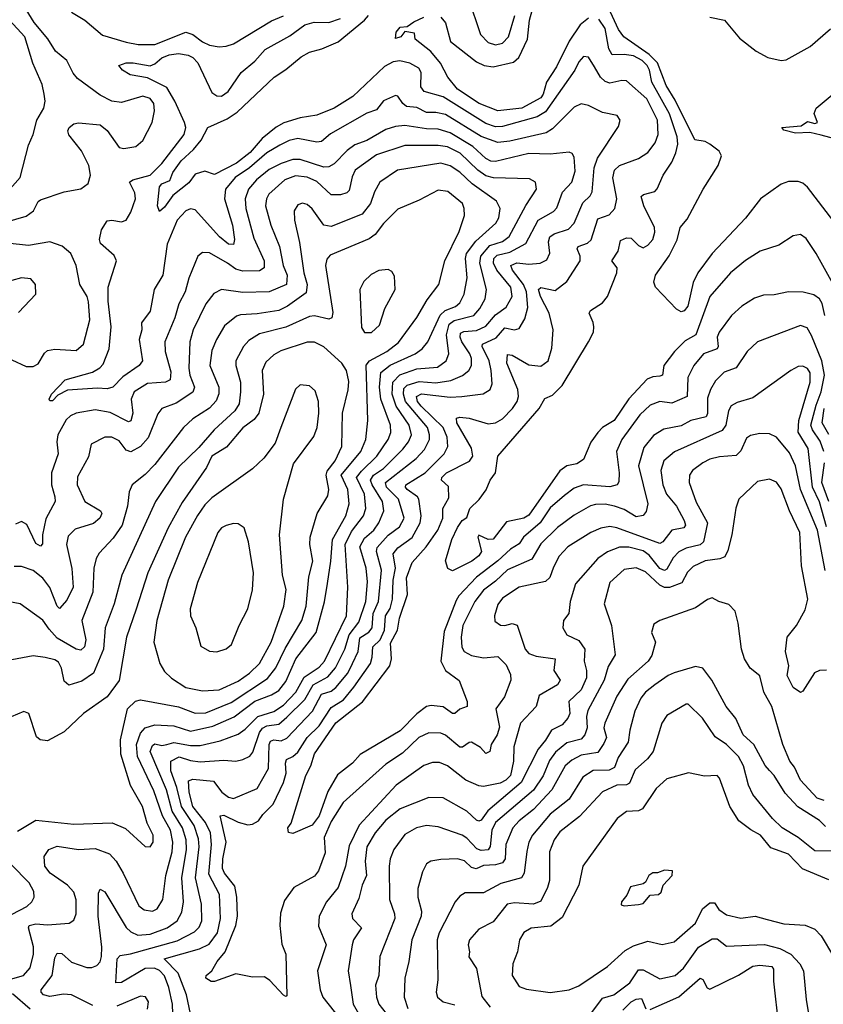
# Model space of a CAD drawing. Extents: x 1550320 to 1685906, y 509093 to 640511.
# Tile 421 of 532: x 1667228 to 1670601, y 574535 to 578667. Entities that reach past the tile are written whole.
import ezdxf

# ---------------------------------------------------------------- set-up
doc = ezdxf.new("R2010")
doc.units = 0

msp = doc.modelspace()

# ---------------------------------------------------------------- linework, layer by layer
at = {"layer": '0CON20XD'}
for points in [[(1669110.4, 578760.4), (1669161.8, 578605), (1669195, 578571.2), (1669225, 578561.8), (1669255, 578568.8), (1669279.6, 578595), (1669305.7, 578685)], [(1667132.9, 577807.1), (1667255, 577841.9), (1667285.4, 577864.6), (1667305, 577903.8), (1667315, 577911.4), (1667415, 577944.6), (1667485, 577957.3), (1667515, 577980), (1667525.3, 578014.7), (1667517.8, 578055), (1667486.8, 578116.8), (1667434.1, 578184.1), (1667430.2, 578199.8), (1667435.6, 578215), (1667455, 578229.6), (1667475, 578234.6), (1667565, 578225.7), (1667595, 578202.5), (1667645, 578130.6), (1667665, 578125.7), (1667715, 578134.3), (1667745, 578159.2), (1667784.3, 578235), (1667793.1, 578285), (1667790.5, 578315), (1667775, 578336.2), (1667745, 578345.3), (1667655, 578320), (1667615, 578324.3), (1667565, 578350), (1667470.4, 578420.4), (1667452.3, 578442.3), (1667425.3, 578495), (1667378, 578535), (1667346.6, 578586.6), (1667289.2, 578655), (1667240, 578735)], [(1668995, 578677.8), (1669015, 578654.2), (1669035.8, 578575.8), (1669145, 578489.8), (1669177.1, 578475), (1669215, 578469.1), (1669301.1, 578488.9), (1669322.5, 578507.5), (1669359.5, 578585), (1669368.4, 578665), (1669379.5, 578705)], [(1667155, 577920.4), (1667230.5, 578005), (1667265, 578140.8), (1667284.6, 578185), (1667300.4, 578245), (1667328.7, 578295), (1667334.1, 578325), (1667331.2, 578355), (1667321.8, 578395), (1667283.3, 578485), (1667249.3, 578595), (1667185, 578664.6)], [(1670603, 576855), (1670588, 576898), (1670555.7, 576945.7), (1670549.5, 576965), (1670571, 577049), (1670592.6, 577105), (1670606.7, 577175), (1670595.4, 577235), (1670551, 577341), (1670533.6, 577373.6), (1670505, 577383.1), (1670325, 577314.4), (1670281.9, 577275), (1670235, 577206.4), (1670185, 577188.2), (1670148.3, 577151.7), (1670127.1, 577115), (1670115, 577078), (1670115.6, 577014.4), (1670110, 577000), (1670045.6, 576984.4), (1670005, 576962.5), (1669932.1, 576947.9), (1669887.8, 576922.2), (1669848, 576872), (1669825.7, 576795), (1669864.7, 576635.3), (1669857.2, 576602.8), (1669845, 576586.7), (1669815, 576580.3), (1669765, 576611.1), (1669725, 576625.7), (1669685, 576633.5), (1669645, 576632.7), (1669623.3, 576626.7), (1669555, 576587.9), (1669484.8, 576535.2), (1669415, 576467.2), (1669377.6, 576402.4), (1669275, 576358.6), (1669225, 576310.4), (1669175, 576273.2), (1669138.8, 576225), (1669088.3, 576125), (1669081.3, 576075), (1669083.8, 576033.8), (1669093.8, 576015), (1669125, 575999.2), (1669175, 575989), (1669235, 575993.8), (1669269.8, 575959.8), (1669288.7, 575918.7), (1669289.4, 575895), (1669262.9, 575825), (1669225.9, 575775), (1669242.2, 575697.7), (1669231.5, 575665), (1669207.3, 575625), (1669201.1, 575595), (1669185, 575587.8), (1669162, 575612), (1669125, 575634.4), (1669115, 575633.5), (1669086.7, 575613.3), (1669075, 575613.3), (1669015, 575664.7), (1668995, 575672.6), (1668945, 575674.1), (1668903.9, 575653.9), (1668835, 575588.6), (1668765, 575542.4), (1668585, 575381.5), (1668535, 575302), (1668505.8, 575235), (1668510, 575170), (1668482.7, 575095), (1668465, 575072.1), (1668378.9, 575025), (1668339, 574971), (1668322.8, 574917.2), (1668320, 574865), (1668327.6, 574787.6), (1668344.6, 574745), (1668349.2, 574570.8), (1668345, 574567.1), (1668335, 574573.1), (1668277.3, 574635), (1668255, 574649.7), (1668205, 574648.9), (1668135, 574662.9), (1668045, 574631.1), (1668031.1, 574631.1), (1668008.8, 574645), (1668011.2, 574655), (1668035, 574675.6), (1668057.1, 574715), (1668089.8, 574755), (1668135.8, 574865), (1668142.1, 574905), (1668139.2, 574985), (1668131.1, 575031.1), (1668087.1, 575085), (1668079.6, 575105), (1668081.2, 575145), (1668095.2, 575215), (1668068.9, 575325), (1668085, 575328.1), (1668145, 575298.6), (1668185, 575288.2), (1668205, 575290.3), (1668230.4, 575305), (1668248.1, 575331.9), (1668291.6, 575375), (1668334.8, 575465), (1668346.7, 575505), (1668343.1, 575546.9), (1668347.3, 575562.7), (1668375, 575575.2), (1668395, 575592.6), (1668435.1, 575654.9), (1668485, 575703), (1668535, 575780.8), (1668587.2, 575812.8), (1668631, 575865), (1668700, 575965), (1668708, 575992), (1668709.6, 576035), (1668741.2, 576065), (1668759.6, 576105), (1668763.9, 576165), (1668783.6, 576196.4), (1668792.8, 576235), (1668795.1, 576315), (1668804.8, 576365), (1668796.1, 576425), (1668815, 576450.3), (1668875, 576494.1), (1668909.5, 576555), (1668912.8, 576585), (1668903.7, 576655), (1668897.8, 576665), (1668854.8, 576695), (1668847, 576705), (1668849.2, 576715), (1668929.3, 576765), (1669009.2, 576845), (1669024.4, 576875.6), (1669022.7, 576915), (1669004.9, 576954.9), (1668912.8, 577045), (1668898.2, 577065), (1668893.5, 577085), (1668915, 577096.1), (1669035, 577082.2), (1669083.8, 577086.2), (1669172.9, 577097.1), (1669202.2, 577115), (1669210.9, 577139.1), (1669206.3, 577195), (1669197.9, 577235), (1669168.8, 577295), (1669170.5, 577305), (1669228, 577332), (1669265, 577374.2), (1669305, 577364.8), (1669325, 577370.4), (1669347.9, 577412.1), (1669361.3, 577458.7), (1669354.9, 577525), (1669342.7, 577555), (1669296.3, 577615), (1669289.7, 577635), (1669315, 577646.1), (1669365, 577640.5), (1669413.3, 577645), (1669440.6, 577659.4), (1669453.2, 577686.8), (1669448, 577735), (1669453.3, 577755), (1669472, 577768), (1669531.6, 577788.4), (1669555, 577812.3), (1669591.7, 577898.3), (1669622.1, 577927.9), (1669631.1, 577945), (1669639.8, 578045), (1669653.7, 578086.3), (1669741.9, 578218.1), (1669748.5, 578245), (1669735.3, 578265.3), (1669675, 578277.2), (1669615, 578307.2), (1669585, 578313.2), (1669555, 578299.3), (1669465, 578209.4), (1669437.8, 578192.2), (1669285, 578156.9), (1669235, 578151), (1669165, 578177.3), (1669015, 578269.3), (1668975, 578278), (1668935, 578276.7), (1668895, 578298.3), (1668852, 578302), (1668835.5, 578315), (1668815, 578345.7), (1668805, 578349.4), (1668755, 578326.5), (1668725, 578288.4), (1668685, 578274.7), (1668532.5, 578187.5), (1668495, 578155.4), (1668475, 578152.5), (1668395, 578168.9), (1668359.5, 578160.5), (1668319.2, 578140.8), (1668265, 578108), (1668192.3, 578045), (1668132, 578005), (1668091.9, 577955), (1668088.1, 577915), (1668120.9, 577805), (1668129.7, 577745), (1668125, 577722.9), (1668105, 577724.7), (1668067.2, 577755), (1667965, 577869.5), (1667945, 577872.9), (1667925.2, 577864.8), (1667888.8, 577825), (1667846.9, 577725), (1667828.1, 577595), (1667792.3, 577535), (1667776.1, 577443.9), (1667739.3, 577395), (1667740.2, 577365), (1667729.2, 577325), (1667742.9, 577235), (1667728.8, 577215), (1667661.3, 577168.7), (1667618.9, 577125), (1667595, 577117.1), (1667555, 577120), (1667428.1, 577111.9), (1667388.3, 577091.7), (1667365, 577068), (1667355, 577067.5), (1667352, 577075), (1667361.9, 577095), (1667418.5, 577155), (1667532.9, 577187.1), (1667564.8, 577205.2), (1667578.9, 577221.1), (1667603, 577285), (1667612, 577378), (1667599.5, 577485), (1667599.8, 577545), (1667633.7, 577655), (1667625, 577676.9), (1667567.5, 577727.5), (1667563.5, 577745), (1667570.6, 577785), (1667595, 577822.3), (1667615, 577825.4), (1667655, 577818.2), (1667675, 577825.7), (1667695, 577858.6), (1667714.6, 577915), (1667710.5, 577940.5), (1667688.8, 577985), (1667703.3, 577995), (1667775, 578014.3), (1667823.9, 578063.9), (1667918.3, 578185), (1667925.2, 578215), (1667920, 578235), (1667879.1, 578325), (1667845, 578381.8), (1667765, 578422.3), (1667692, 578435), (1667658.8, 578455), (1667643.3, 578475), (1667674.6, 578485.4), (1667703.8, 578486.2), (1667775, 578473.2), (1667795, 578481.6), (1667825, 578507.4), (1667855, 578519.8), (1667894.8, 578524.8), (1667935, 578518.2), (1667955, 578508.1), (1667975.7, 578485.7), (1668035, 578361.8), (1668055, 578347.6), (1668075, 578345.3), (1668102.3, 578365), (1668158, 578445), (1668215, 578493.3), (1668258.3, 578541.7), (1668361.5, 578598.5), (1668425, 578644.7), (1668463.4, 578656.6), (1668525, 578654.7), (1668575, 578671.6)], [(1667445, 578699), (1667501.2, 578665), (1667575, 578601.5), (1667675, 578572), (1667725, 578562.9), (1667795, 578563.2), (1667925, 578614.8), (1667954.3, 578604.3), (1667995, 578573.3), (1668025, 578559.4), (1668065, 578552.8), (1668095, 578555.3), (1668125, 578566), (1668285, 578661.8), (1668335, 578682.5)], [(1668855.2, 576255), (1668851, 576325), (1668875, 576389.4), (1668933.8, 576455), (1668983.4, 576525), (1669004.2, 576575), (1669003.9, 576615), (1669029.5, 576660.5), (1669027.9, 576707.9), (1668998.1, 576735), (1668999.2, 576745), (1669020, 576765), (1669115.9, 576814.1), (1669130.7, 576835), (1669125, 576868.6), (1669062.2, 576975), (1669060.8, 576995), (1669075, 576999.2), (1669115, 576994.7), (1669195, 576970.3), (1669225, 576974.7), (1669255, 576991.2), (1669296.7, 577035), (1669316.7, 577065), (1669322.2, 577085), (1669318.4, 577115), (1669273.1, 577225), (1669275, 577261.4), (1669295, 577258.7), (1669365, 577218), (1669415, 577213.2), (1669446.7, 577235), (1669461.1, 577288.9), (1669466.7, 577365), (1669449.8, 577435), (1669413.6, 577505), (1669406.2, 577535), (1669415, 577542.7), (1669475, 577530.6), (1669525, 577567.5), (1669580, 577655), (1669580.2, 577675), (1669568.4, 577705), (1669572.7, 577715), (1669610.9, 577729.1), (1669626.6, 577743.4), (1669655, 577830.5), (1669702.6, 577847.4), (1669725.9, 577875), (1669734.2, 577915), (1669717.3, 578002.7), (1669724.8, 578035.2), (1669745, 578054.6), (1669825, 578084.1), (1669865, 578110), (1669895, 578149.5), (1669908.5, 578185), (1669904.8, 578245), (1669860, 578335), (1669775, 578410.5), (1669755, 578412.1), (1669705, 578400.3), (1669685, 578406.8), (1669666, 578426), (1669641.2, 578468.8), (1669615, 578509.4), (1669595, 578511.9), (1669575, 578490), (1669557.9, 578455), (1669435, 578279.5), (1669400.5, 578259.5), (1669255, 578218), (1669225, 578217.7), (1669185, 578231), (1669005, 578342.5), (1668925.5, 578365), (1668912.1, 578385), (1668912.5, 578445), (1668904, 578464), (1668865, 578484.8), (1668823.5, 578493.5), (1668795, 578490.2), (1668759.5, 578470.5), (1668626.3, 578345), (1668547.7, 578295), (1668475, 578265.8), (1668405, 578255.2), (1668336.4, 578233.6), (1668305, 578216.5), (1668245, 578168.6), (1668195, 578110), (1668137.9, 578065), (1668045, 578017.8), (1668005, 578031.4), (1667965, 578019.2), (1667938, 577982), (1667870.6, 577929.4), (1667835, 577880), (1667815, 577862.5), (1667805.6, 577885), (1667815.3, 577965), (1667825, 577978.1), (1667858, 577992), (1667870.2, 578025), (1667905, 578075.2), (1667957.4, 578122.6), (1667989.3, 578160.7), (1668017.8, 578215), (1668098.9, 578251.1), (1668140.9, 578279.1), (1668295.5, 578425), (1668345, 578457.3), (1668408.7, 578511.3), (1668445, 578531.1), (1668495.9, 578544.1), (1668565, 578573.9), (1668675.5, 578664.5), (1668692, 578685)], [(1669615, 578673.3), (1669580, 578645), (1669533.8, 578576.2), (1669481.3, 578468.7), (1669439.7, 578405), (1669425.6, 578355), (1669415, 578339.5), (1669335, 578296.2), (1669235, 578283.9), (1669156.7, 578315), (1669065.8, 578375), (1669025.4, 578425), (1668994.8, 578485), (1668954, 578534), (1668887.5, 578585), (1668885, 578610), (1668845, 578617.5), (1668827.5, 578595), (1668805, 578587.5), (1668807.5, 578615), (1668825, 578635.6), (1668855, 578638.8), (1668881.7, 578658.3), (1668925, 578677.9)], [(1670655, 577534.2), (1670571.5, 577685), (1670528.6, 577748.6), (1670505, 577765.7), (1670475, 577759.4), (1670415, 577720.5), (1670335.8, 577695), (1670274.3, 577655.7), (1670212.1, 577605), (1670124.2, 577505), (1670066.6, 577345), (1670020.7, 577319.3), (1669976.7, 577275), (1669932.2, 577215), (1669926.2, 577175), (1669915, 577170.8), (1669885, 577167.8), (1669862.3, 577157.7), (1669785, 577075.2), (1669722.6, 576985), (1669675, 576955.2), (1669655.2, 576935), (1669625, 576893.6), (1669595, 576821.1), (1669567, 576803), (1669525, 576795.2), (1669495, 576773.5), (1669365, 576587.5), (1669344.6, 576574.6), (1669271, 576559), (1669215, 576486.2), (1669194.7, 576484.7), (1669155, 576503.3), (1669150.8, 576495), (1669166.2, 576435), (1669155, 576417.5), (1669125.6, 576395), (1669045, 576354.4), (1669025, 576364.2), (1669015.5, 576395.5), (1669042.2, 576485), (1669065, 576536.2), (1669085, 576565.5), (1669105, 576577.5), (1669117.8, 576615), (1669156.2, 576653.8), (1669186.2, 576693.8), (1669202.2, 576735), (1669225.5, 576765), (1669235.5, 576835), (1669408.8, 577035), (1669432.3, 577077.7), (1669465, 577091.8), (1669505, 577131.3), (1669616.2, 577315), (1669636, 577355), (1669637.7, 577377.7), (1669635.8, 577395.8), (1669617.8, 577435), (1669623.4, 577446.6), (1669675, 577478.8), (1669694.7, 577505), (1669734.1, 577605), (1669735.2, 577625.2), (1669713.6, 577655), (1669739.7, 577695), (1669749.2, 577740.8), (1669775, 577751.6), (1669795, 577750.4), (1669825, 577718.9), (1669845, 577709.5), (1669865, 577720), (1669885, 577744.4), (1669894.6, 577775), (1669893.1, 577795), (1669848, 577885), (1669837.1, 577925), (1669846.3, 577933.7), (1669893.5, 577946.5), (1669903.6, 577956.4), (1669929.2, 578015), (1669965, 578068.5), (1669982.2, 578107.8), (1669990.2, 578145), (1669988.3, 578175), (1669955, 578271.9), (1669881.9, 578405), (1669872.3, 578455), (1669862.5, 578475), (1669841, 578495), (1669805, 578514.6), (1669765, 578521.4), (1669715, 578520), (1669701.4, 578545), (1669685, 578629.6), (1669658.7, 578668.7)], [(1670645, 577820.6), (1670535, 577963.5), (1670515, 577980.5), (1670495, 577987.3), (1670455, 577988.2), (1670425, 577977.1), (1670337.1, 577915), (1670274, 577834), (1670134.7, 577685), (1670075, 577604.5), (1670055.6, 577564.4), (1670032.1, 577465), (1670016.7, 577445), (1670005, 577441.3), (1669985, 577451.4), (1669897.1, 577545), (1669890.4, 577565), (1669896.4, 577595), (1669954.5, 577675.5), (1669987.2, 577742.8), (1670000.8, 577795), (1670030, 577830), (1670096.6, 577955), (1670160, 578055), (1670173.3, 578095), (1670163.9, 578115), (1670125, 578144.8), (1670105, 578155.5), (1670062.6, 578162.6), (1669979.1, 578329.1), (1669941.3, 578391.3), (1669905.5, 578485.5), (1669870.5, 578520.5), (1669763.3, 578595), (1669741.3, 578625), (1669708.3, 578698.3)], [(1670125, 578677.1), (1670186, 578665), (1670249.4, 578589.4), (1670320, 578535), (1670368.8, 578508.8), (1670425, 578495.4), (1670445, 578498.9), (1670546.1, 578553.9), (1670631.7, 578628.3)], [(1670665, 578162.5), (1670592.3, 578182.3), (1670545, 578194), (1670485, 578190.8), (1670435, 578203.1), (1670426.7, 578215), (1670508.1, 578221.9), (1670535, 578240), (1670565, 578231.2), (1670577.5, 578235), (1670563.3, 578273.3), (1670571.2, 578295), (1670638.7, 578351.3)], [(1667944.8, 574495.2), (1667927.4, 574575), (1667892.4, 574665), (1667834.2, 574725), (1667983, 574767), (1668022.6, 574787.4), (1668058.5, 574835), (1668070.2, 574895), (1668066.5, 574995), (1668021.1, 575081.1), (1668032.5, 575205), (1668028.7, 575255), (1668008.4, 575298.4), (1667954.9, 575365), (1667938.6, 575425), (1667937.1, 575472.9), (1667955, 575480), (1668041.6, 575471.6), (1668076.2, 575425), (1668105, 575404.2), (1668125, 575399.1), (1668225, 575440.4), (1668272.5, 575525), (1668275.1, 575624.9), (1668280.8, 575639.2), (1668295, 575644.1), (1668325, 575640.2), (1668348.6, 575651.4), (1668457.1, 575765), (1668494.3, 575835.7), (1668535, 575849.5), (1668555.5, 575864.5), (1668605.1, 575924.9), (1668624.9, 575965.1), (1668648.9, 576015), (1668655, 576072.1), (1668694, 576096), (1668707.7, 576115), (1668711.7, 576175), (1668733.8, 576225), (1668746.7, 576356.7), (1668725.8, 576435), (1668728, 576452), (1668775, 576504.1), (1668821.9, 576538.1), (1668841.5, 576575), (1668817.4, 576655), (1668768, 576705), (1668763.3, 576725), (1668892.8, 576825), (1668927.2, 576862.8), (1668947.7, 576905), (1668948.7, 576925), (1668939.5, 576955), (1668847, 577065), (1668838.6, 577095), (1668840.7, 577119.3), (1668855, 577132.6), (1668905, 577149.1), (1668975, 577142.4), (1669037.1, 577152.9), (1669086.5, 577173.5), (1669113.8, 577195), (1669124.1, 577215), (1669124.8, 577245), (1669117.6, 577265), (1669083.4, 577315), (1669076.2, 577335), (1669078.8, 577351.2), (1669091.6, 577358.4), (1669145, 577362.7), (1669185, 577381.2), (1669225, 577428), (1669269.9, 577460.1), (1669295.2, 577505), (1669289.1, 577545), (1669231.4, 577615), (1669216.5, 577645), (1669217.9, 577665), (1669231.5, 577678.5), (1669285, 577691.5), (1669352.8, 577727.2), (1669404.2, 577825), (1669468.7, 577861.3), (1669483.3, 577876.7), (1669506.4, 577943.6), (1669545.3, 577985), (1669559, 578031), (1669555, 578090), (1669547.5, 578105), (1669535, 578110.6), (1669455, 578102.7), (1669365.2, 578105.2), (1669225, 578071.3), (1669205, 578073.2), (1669184.2, 578084.2), (1669129.5, 578135), (1669035, 578192.6), (1668985, 578208), (1668935, 578208.7), (1668845, 578222.8), (1668805, 578218.5), (1668765, 578205.6), (1668685, 578160.2), (1668635, 578141), (1668602.2, 578117.8), (1668548.1, 578061.9), (1668525, 578048.8), (1668505, 578048.5), (1668405, 578080.5), (1668375, 578079.6), (1668325, 578063.8), (1668275, 578038.5), (1668221.7, 577995), (1668188, 577955), (1668174.8, 577915.2), (1668177.2, 577875), (1668210.6, 577750.6), (1668254.2, 577655), (1668253.8, 577625), (1668235, 577613.5), (1668165, 577610.8), (1668135, 577620), (1668099.7, 577645), (1668025, 577688), (1667995, 577690), (1667975.7, 577675), (1667938.1, 577581.9), (1667922.8, 577525), (1667895.8, 577474.2), (1667879.2, 577415), (1667837.6, 577315), (1667838.1, 577275), (1667861.6, 577188.4), (1667860, 577155), (1667840, 577145), (1667765, 577140.5), (1667708.7, 577105), (1667695.6, 577074.4), (1667702.5, 577015), (1667695, 576983.3), (1667685, 576978.8), (1667607.9, 577017.9), (1667545, 577029.2), (1667465, 577015.3), (1667441.1, 577005), (1667422.5, 576987.5), (1667387.8, 576925), (1667383.3, 576895), (1667388.9, 576845), (1667361.5, 576765), (1667361.7, 576715), (1667375.5, 576664.5), (1667376.5, 576645), (1667338, 576572), (1667324, 576505), (1667323.2, 576466.8), (1667315, 576457.5), (1667295, 576468.6), (1667257.8, 576547.8), (1667235, 576560.8), (1667209.9, 576550.1)], [(1667872.2, 574455), (1667869.3, 574535), (1667853.8, 574605), (1667835, 574654), (1667815, 574676.6), (1667794.1, 574685.9), (1667755, 574684.8), (1667655, 574626.2), (1667630.8, 574625), (1667636.9, 574725), (1667650, 574740), (1667693, 574747), (1667889.5, 574800.5), (1667961.8, 574838.2), (1667981.3, 574858.7), (1667992.4, 574885), (1667990.6, 574955), (1667965.4, 575065), (1667981.7, 575195), (1667979.1, 575229.1), (1667959.6, 575285), (1667906.5, 575365), (1667887.8, 575445), (1667861.6, 575515), (1667862.5, 575555), (1667897.3, 575572.7), (1667945, 575557.7), (1667985, 575552.9), (1668085, 575559.8), (1668135, 575555.3), (1668165, 575561.8), (1668193.5, 575576.5), (1668207.1, 575592.9), (1668234.3, 575675), (1668246.8, 575693.2), (1668265, 575704), (1668315, 575710.3), (1668349.6, 575740.4), (1668425, 575814.4), (1668459.8, 575875), (1668521.1, 575908.9), (1668553.2, 575946.8), (1668592.2, 576025), (1668610.6, 576085), (1668652.1, 576137.9), (1668681.3, 576225), (1668687.9, 576307.9), (1668682.6, 576365), (1668655.2, 576455), (1668675, 576490.8), (1668714.7, 576525), (1668735.8, 576555), (1668756.3, 576605), (1668751.1, 576645), (1668707.1, 576715), (1668700.7, 576735), (1668712.6, 576755), (1668755, 576782.8), (1668836.6, 576865), (1668859.3, 576895), (1668871.9, 576925), (1668863, 576965), (1668807.9, 577045), (1668791.2, 577095), (1668794.7, 577145.3), (1668822.9, 577177.1), (1668895, 577202.3), (1668981.2, 577208.8), (1669017.5, 577235), (1669029.3, 577265), (1669019.9, 577345), (1669031.3, 577388.7), (1669051.8, 577405), (1669134.1, 577425.9), (1669159.8, 577455), (1669181.7, 577495), (1669187.4, 577535), (1669159, 577645), (1669163.3, 577675), (1669201.4, 577718.6), (1669255, 577735.9), (1669283.1, 577756.9), (1669353.1, 577886.9), (1669397.5, 577955), (1669392.9, 577985), (1669368.4, 577998.4), (1669217.4, 578002.6), (1669185, 578011.9), (1669151.3, 578035), (1669076.4, 578106.4), (1669023.2, 578133.2), (1668985, 578139.2), (1668845, 578138.3), (1668725, 578099.5), (1668635.8, 578035), (1668623, 578007), (1668610.3, 577949.7), (1668600.4, 577939.6), (1668575, 577931.8), (1668535, 577932.4), (1668475, 577988.4), (1668435, 578005.5), (1668385, 578011.2), (1668341.5, 577995), (1668274.1, 577935), (1668263.7, 577915), (1668260, 577885), (1668281.9, 577805), (1668318.7, 577715), (1668333.7, 577635), (1668350.6, 577595), (1668347.5, 577555), (1668275, 577524.8), (1668165, 577521.9), (1668075, 577534.6), (1668042.3, 577517.7), (1668009.6, 577475), (1667956.5, 577365), (1667941.4, 577315), (1667937.9, 577205), (1667942.4, 577175), (1667961.3, 577125), (1667955, 577103.2), (1667885, 577057.7), (1667824.4, 577035), (1667807.8, 577012.2), (1667767.8, 576912.2), (1667735, 576875.3), (1667695, 576852.9), (1667675, 576859.7), (1667645, 576898.9), (1667615, 576915.3), (1667585, 576914.6), (1667528.5, 576885), (1667517, 576833), (1667471, 576749), (1667468.4, 576715), (1667500.8, 576645), (1667567.5, 576605), (1667573.1, 576595), (1667564, 576575), (1667537.9, 576552.1), (1667460.9, 576529.1), (1667431, 576499), (1667424.7, 576465), (1667446.6, 576363.4), (1667452.4, 576285), (1667425, 576230.8), (1667395, 576195.6), (1667385, 576205.6), (1667353.8, 576283.8), (1667325, 576322.5), (1667285, 576355.9), (1667235, 576371.8), (1667205, 576372.5)], [(1667535, 574529.1), (1667445, 574574.8), (1667412.4, 574577.6), (1667355, 574568.1), (1667327.8, 574575), (1667317.7, 574585), (1667318.5, 574595), (1667364.3, 574655.7), (1667375, 574730), (1667385, 574749.4), (1667405, 574747.7), (1667445, 574711.6), (1667509.2, 574689.1), (1667531.3, 574688.7), (1667552.2, 574697.8), (1667565, 574713.3), (1667570.9, 574735), (1667572.4, 574775), (1667557.8, 574905), (1667559.1, 575000.9), (1667565, 575017.5), (1667585, 575006.9), (1667675, 574857.5), (1667695, 574838.2), (1667724.2, 574825), (1667775, 574829.2), (1667847.1, 574855), (1667888.2, 574885), (1667908.7, 574921.3), (1667915.2, 574965), (1667907.8, 575065), (1667927.8, 575185), (1667926, 575225), (1667910.8, 575275), (1667867.8, 575345), (1667843.8, 575435), (1667775.9, 575595), (1667785, 575621.1), (1667795, 575627.5), (1667825, 575620.6), (1667845, 575624.8), (1667875, 575633.7), (1667945, 575620.3), (1667985, 575620.8), (1668069.3, 575640.7), (1668145, 575668), (1668175, 575689.3), (1668227.7, 575742.3), (1668295, 575763.8), (1668335, 575790.3), (1668387.6, 575845), (1668422, 575908), (1668485, 575950.2), (1668508, 575975), (1668599.4, 576165), (1668604.7, 576285), (1668593.7, 576465), (1668620.7, 576519.3), (1668670.7, 576585), (1668681.5, 576615), (1668675.7, 576675), (1668641.4, 576745), (1668662, 576772), (1668726.6, 576835), (1668774.8, 576905), (1668785.7, 576935), (1668784, 576965), (1668743.6, 577075), (1668738.8, 577125), (1668744, 577186), (1668783.6, 577216.4), (1668888.5, 577265), (1668916.8, 577285), (1668941.4, 577315), (1668992.5, 577427.5), (1669013.2, 577446.8), (1669057.1, 577462.9), (1669075, 577478), (1669093, 577515), (1669106.1, 577583.9), (1669099.4, 577665), (1669103.2, 577685), (1669142.2, 577737.8), (1669227.2, 577812.8), (1669239.7, 577835), (1669245.3, 577875), (1669230, 577905), (1669127.8, 577977.8), (1669075, 578026.5), (1669035, 578053.9), (1668995, 578064.8), (1668814.3, 578035), (1668739.2, 577985), (1668716.9, 577945), (1668700.2, 577895), (1668665, 577850.3), (1668535, 577799.3), (1668504.3, 577804.3), (1668455, 577872.5), (1668435, 577890.9), (1668415, 577896.2), (1668395, 577889.5), (1668380, 577865), (1668381.1, 577825), (1668402, 577732), (1668420.8, 577605), (1668435.2, 577555), (1668429.9, 577520.1), (1668351.8, 577465), (1668315, 577446.5), (1668225, 577432.4), (1668155, 577428.8), (1668137.7, 577422.3), (1668087.5, 577382.5), (1668054.1, 577325), (1668035, 577278), (1668025.3, 577215.3), (1668064.1, 577125), (1668063.2, 577096.8), (1668052.4, 577067.6), (1668025, 577036.4), (1667955, 576992.4), (1667914.8, 576955.2), (1667795, 576800), (1667755, 576758.5), (1667700, 576715), (1667687.1, 576685), (1667680.5, 576625), (1667657.6, 576545), (1667619.7, 576490.3), (1667561.5, 576428.5), (1667548.4, 576405), (1667539.2, 576365), (1667535.2, 576264.8), (1667489.3, 576145), (1667505.2, 576065), (1667500.3, 576035), (1667485, 576020.8), (1667465, 576025.3), (1667385, 576071.3), (1667351.4, 576108.6), (1667325, 576147.3), (1667229.2, 576215), (1667185, 576223.5)], [(1667189.9, 574640.1), (1667243.5, 574655), (1667272.1, 574687.9), (1667286, 574745), (1667285.8, 574775.8), (1667264.6, 574855), (1667268.1, 574865), (1667295, 574872), (1667345, 574868.6), (1667435, 574875.5), (1667455, 574887.5), (1667464.6, 574915), (1667465, 574972.5), (1667455, 575005.5), (1667428.7, 575035), (1667355.3, 575085), (1667333.4, 575115), (1667330, 575155), (1667350, 575185), (1667385, 575197.9), (1667475, 575184.8), (1667545, 575188.4), (1667605, 575166.1), (1667633.2, 575135), (1667662.4, 575085), (1667728.5, 574948.5), (1667750.6, 574930.6), (1667785, 574925.4), (1667805.4, 574935), (1667828.4, 574975), (1667840.9, 575075), (1667868, 575175), (1667871.2, 575215), (1667861, 575265), (1667826.8, 575325), (1667790.9, 575430.9), (1667722.7, 575575), (1667718.5, 575625), (1667735, 575672), (1667755.1, 575694.9), (1667795, 575707.1), (1667875, 575702.7), (1667945, 575681), (1668038.1, 575701.9), (1668128.3, 575741.7), (1668215, 575806.7), (1668285, 575833), (1668315, 575851.5), (1668345, 575889.3), (1668387, 575985), (1668472.6, 576095), (1668506.9, 576223.1), (1668519.4, 576300.6), (1668534.5, 576395), (1668540.3, 576485), (1668596.4, 576585), (1668611.1, 576635), (1668605.8, 576695), (1668577.5, 576755), (1668659.8, 576855), (1668681, 576905), (1668689.4, 576985), (1668682.6, 577217.4), (1668696, 577235), (1668769.1, 577275), (1668817.9, 577312.1), (1668895, 577417.3), (1668939, 577491), (1668987.3, 577555), (1669011.9, 577655), (1669072.4, 577777.6), (1669094.6, 577845), (1669093.9, 577875), (1669086.1, 577895), (1669025, 577945.4), (1668985, 577952.1), (1668905, 577909.5), (1668815, 577871.1), (1668755, 577811.5), (1668720, 577765), (1668695, 577746.6), (1668531.5, 577678.5), (1668517.7, 577662.3), (1668512, 577635), (1668542, 577438), (1668537.9, 577415), (1668525, 577409.4), (1668465, 577424.2), (1668445, 577421.4), (1668345, 577376.4), (1668235, 577347.9), (1668190, 577320), (1668167.5, 577295), (1668135.3, 577235), (1668135.3, 577215), (1668155.2, 577145), (1668155.2, 577105), (1668148.8, 577055), (1668131.4, 577025), (1668044.1, 576945.9), (1667979.2, 576870.8), (1667895, 576789.6), (1667797.6, 576645), (1667655.9, 576335), (1667624.7, 576215), (1667586.2, 576115), (1667579.2, 576025), (1667537.2, 575925), (1667489, 575891), (1667434.7, 575874.7), (1667415, 575890.8), (1667402.7, 575945), (1667390.3, 575970.2), (1667375, 575980.4), (1667335, 575990.7), (1667285, 575996.9), (1667195, 575980.5)], [(1667195, 577239.5), (1667255, 577212), (1667285, 577210.8), (1667305, 577222), (1667332, 577268), (1667345, 577278.6), (1667375, 577284.3), (1667465, 577279.2), (1667495.7, 577305), (1667522.8, 577407.2), (1667516.9, 577483.1), (1667511.1, 577505), (1667479.7, 577555), (1667464.6, 577635), (1667442.1, 577685), (1667406.1, 577716.1), (1667355, 577734.8), (1667265, 577719.8), (1667175, 577729.6)], [(1668705, 577353.5), (1668738.5, 577385), (1668760.9, 577455), (1668804.6, 577535), (1668800.9, 577590.9), (1668789.7, 577609.7), (1668775, 577618.1), (1668735, 577614.4), (1668702.6, 577597.4), (1668672, 577568), (1668655.5, 577535), (1668662.2, 577375), (1668675, 577354.4), (1668705, 577353.5)], [(1667222.6, 577437.4), (1667296.2, 577515), (1667294, 577555), (1667275, 577580), (1667235, 577582.9), (1667195, 577571.9)], [(1670607, 577425), (1670595.8, 577475.8), (1670585, 577495.4), (1670562, 577512), (1670517, 577523), (1670455, 577524.5), (1670395, 577512.1), (1670349.8, 577510.2), (1670312.4, 577497.6), (1670259.4, 577465), (1670215.5, 577425), (1670164.1, 577355.9), (1670155.3, 577335), (1670159.7, 577295), (1670155.3, 577285), (1670098.8, 577265), (1670057.8, 577215), (1670032.6, 577165), (1670029.6, 577085), (1669965, 577057.1), (1669915, 577064.1), (1669875, 577048.8), (1669831.1, 577008.9), (1669754.8, 576905.2), (1669732.8, 576855), (1669744.7, 576765), (1669742.9, 576727.1), (1669735.6, 576715), (1669705, 576706.8), (1669595, 576714.3), (1669555, 576701.2), (1669515, 576669.7), (1669455, 576618.3), (1669412.5, 576555), (1669343.3, 576495), (1669325, 576466.7), (1669288, 576445), (1669235, 576396.4), (1669145, 576328), (1669070.7, 576249.3), (1669060.3, 576229.7), (1669010.3, 576099.7), (1668995.7, 575975), (1669015.2, 575935.2), (1669073.3, 575893.3), (1669106.8, 575805), (1669105.6, 575785), (1669075, 575773.4), (1669055, 575755.4), (1669045, 575755.3), (1669005, 575782.5), (1668955, 575789.1), (1668935, 575784.7), (1668895, 575754.1), (1668825, 575682.3), (1668657.5, 575582.5), (1668625, 575546.2), (1668562.1, 575497.9), (1668521.9, 575428.1), (1668485, 575325.5), (1668455, 575286.9), (1668375, 575252.2), (1668355.8, 575255.8), (1668353.3, 575275), (1668368, 575295), (1668428.9, 575495), (1668450.5, 575535), (1668464.8, 575585.2), (1668555, 575716.2), (1668666.4, 575803.6), (1668781.1, 575955), (1668789, 575985), (1668785, 576050), (1668813.4, 576105), (1668822.1, 576155), (1668855.2, 576255)], [(1667218.4, 575261.6), (1667295, 575307.8), (1667455, 575290.6), (1667616.6, 575296.6), (1667672.1, 575272.1), (1667755, 575196.9), (1667775, 575195.7), (1667788.8, 575215), (1667788, 575245), (1667762.5, 575295), (1667743.3, 575365), (1667692.6, 575452.6), (1667651.9, 575585), (1667651.1, 575645), (1667680, 575775), (1667713.3, 575806.7), (1667735, 575811.9), (1667895, 575782.6), (1667965, 575756.5), (1668008.5, 575758.5), (1668115, 575800.8), (1668268.2, 575901.8), (1668303.3, 575946.7), (1668341.7, 576028.3), (1668412.5, 576145), (1668430.4, 576205), (1668441.5, 576328.5), (1668457.7, 576395), (1668446.4, 576465), (1668447.5, 576495), (1668476.5, 576595), (1668521.8, 576668.2), (1668525.7, 576695), (1668514.8, 576755), (1668517.9, 576772.1), (1668551.5, 576815), (1668579.5, 576875), (1668582.6, 577015), (1668606.7, 577113.3), (1668609.1, 577149.1), (1668600.3, 577195), (1668580, 577225), (1668505, 577293.9), (1668465, 577313.4), (1668435, 577313.4), (1668323.5, 577276.5), (1668295, 577260.4), (1668260.8, 577229.1), (1668246.2, 577195), (1668251.2, 577095), (1668231, 577015), (1668211.6, 576988.4), (1668165, 576953.6), (1668096.6, 576873.4), (1668034.7, 576835), (1668012, 576788), (1667909.6, 576640.4), (1667851.7, 576535), (1667765.2, 576344.8), (1667716.7, 576193.3), (1667676.4, 576075), (1667645.8, 575894.2), (1667595.3, 575824.7), (1667495, 575755.4), (1667415, 575678.2), (1667345, 575640.8), (1667314.2, 575644.2), (1667297.7, 575657.7), (1667266, 575755), (1667245, 575764.2), (1667165, 575730)], [(1670615, 576538.8), (1670585, 576644), (1670556, 576705), (1670537.9, 576867.9), (1670495.7, 576935.7), (1670498.8, 576985), (1670545.7, 577145.7), (1670545.8, 577185), (1670535, 577202.5), (1670515, 577212.7), (1670495, 577211.2), (1670464.8, 577195.2), (1670305, 577080), (1670239.3, 577060.7), (1670215, 577046.2), (1670202.6, 577025), (1670192, 576965), (1670176.9, 576943.1), (1669977.1, 576852.9), (1669931.6, 576815), (1669919.2, 576775), (1669927.1, 576715), (1669943.3, 576675), (1669985, 576625.3), (1670017.2, 576565), (1670022.7, 576545), (1670015.5, 576535), (1669964.8, 576525.2), (1669927.3, 576475), (1669915, 576468.8), (1669735, 576534.8), (1669705, 576539.5), (1669667.4, 576532.6), (1669624.8, 576515.2), (1669528.2, 576455), (1669492.5, 576415), (1669469.1, 576369.1), (1669453.9, 576326.1), (1669435, 576308.7), (1669325, 576285.5), (1669255, 576239.1), (1669235, 576212.9), (1669221.5, 576165), (1669222.2, 576142.2), (1669246.5, 576126.5), (1669265, 576124.6), (1669295, 576133.2), (1669316.3, 576126.3), (1669349, 576025), (1669365, 576007.3), (1669395.7, 575995.7), (1669475.6, 575985), (1669470, 575935), (1669496.2, 575895), (1669485.4, 575875), (1669408.8, 575831.2), (1669396.2, 575785), (1669330.4, 575715), (1669302.5, 575615), (1669301.2, 575555), (1669288.2, 575495), (1669269.2, 575475), (1669245, 575462.7), (1669175, 575449.1), (1669155, 575451.1), (1669100.6, 575475), (1669023.5, 575535), (1668990.2, 575550.2), (1668960.4, 575549.6), (1668925, 575536.6), (1668808.1, 575455), (1668652.9, 575287.1), (1668610.8, 575199.2), (1668595.2, 575115), (1668565.2, 575024.8), (1668515.8, 574965), (1668485.3, 574905), (1668482.4, 574862.4), (1668513.9, 574785), (1668477.7, 574675), (1668489.2, 574595), (1668500, 574565), (1668595, 574444)], [(1667995, 575850), (1668065, 575854.3), (1668145, 575890.4), (1668192.6, 575925), (1668233.8, 575965), (1668283.5, 576055), (1668336.5, 576205), (1668346.2, 576275), (1668331.7, 576335), (1668318.7, 576505), (1668335.9, 576654.1), (1668377.1, 576802.9), (1668462.1, 576917.9), (1668476.1, 576955), (1668484, 577015), (1668482.3, 577065), (1668468.8, 577108.8), (1668445, 577130), (1668405, 577134.2), (1668385, 577116.7), (1668324, 576956), (1668300.5, 576889.5), (1668252.7, 576827.3), (1668205, 576782.5), (1668035, 576660), (1668005, 576630.4), (1667974.5, 576585.5), (1667923.3, 576495), (1667851.2, 576315), (1667804, 576145), (1667791.5, 576055), (1667815.4, 575965), (1667835, 575931.2), (1667865, 575903.2), (1667925, 575864.1), (1667995, 575850)], [(1670625, 576926.5), (1670596.4, 576975), (1670605.3, 577035)], [(1670609.1, 576355), (1670576.2, 576525), (1670506, 576695), (1670484.2, 576794.2), (1670459.3, 576849.3), (1670405, 576914.2), (1670375, 576928.9), (1670335, 576930), (1670295, 576922.5), (1670279.3, 576910.7), (1670255, 576857.8), (1670235, 576837.9), (1670165, 576832.9), (1670125, 576822.1), (1670095, 576807.5), (1670052.7, 576775), (1670039.6, 576755), (1670038, 576725), (1670067.5, 576642.5), (1670114.8, 576555), (1670098.1, 576475), (1670085, 576462.4), (1670025, 576449.1), (1669995, 576433.4), (1669971.4, 576408.6), (1669945, 576360.4), (1669935, 576355.7), (1669915, 576364), (1669869.9, 576419.9), (1669845, 576437.7), (1669785, 576453), (1669745, 576453.4), (1669695, 576433.2), (1669655, 576406), (1669561.2, 576298.8), (1669538, 576225), (1669533.3, 576175), (1669510.6, 576145), (1669507.8, 576115), (1669524.2, 576085), (1669575, 576062.1), (1669600.6, 576025), (1669596.8, 575975), (1669607, 575935), (1669606.7, 575905), (1669584.8, 575855), (1669533.3, 575805), (1669536.5, 575755), (1669529.2, 575735), (1669505, 575706.9), (1669460, 575685), (1669435, 575643.9)], [(1670625.1, 576645.1), (1670595.7, 576725), (1670606.9, 576806.9)], [(1670615, 575937.7), (1670584.8, 575935.2), (1670564.8, 575925.2), (1670515, 575848.8), (1670505, 575843.8), (1670475, 575864.2), (1670450, 575915), (1670456.2, 575955), (1670442.9, 576015), (1670449.3, 576075), (1670489.1, 576125), (1670525, 576189.6), (1670536.1, 576235), (1670509.1, 576375), (1670502.2, 576515), (1670459.7, 576605), (1670425, 576697.5), (1670405, 576725.6), (1670375, 576738.6), (1670325, 576728.6), (1670246.7, 576655), (1670233.7, 576616.3), (1670217.8, 576505), (1670201, 576439), (1670187.3, 576412.7), (1670166.4, 576403.6), (1670104.6, 576395.4), (1670055, 576372.7), (1670031.8, 576348.2), (1670007, 576303), (1669955, 576284.5), (1669935, 576284.5), (1669915, 576293.7), (1669855, 576350.2), (1669815, 576366.5), (1669765, 576359.3), (1669705, 576305.6), (1669680.9, 576215), (1669712.7, 576125), (1669728, 576002), (1669698.2, 575951.8), (1669681.5, 575895), (1669612.9, 575767.1), (1669607.6, 575742.4), (1669609.6, 575695), (1669600.8, 575665), (1669585, 575648.1), (1669525, 575631.9), (1669476.9, 575593.1), (1669452.1, 575557.9), (1669425, 575493.4), (1669385, 575433.5), (1669225, 575297.1), (1669210.3, 575265), (1669203.4, 575196.6), (1669195, 575182.6), (1669165, 575180.7), (1669146.7, 575186.7), (1669105, 575231.9), (1669085, 575245.2), (1668985, 575279.7), (1668935, 575285.3), (1668892.9, 575275), (1668845, 575247.9), (1668797.8, 575185), (1668783.6, 575145), (1668778.5, 575115), (1668779.7, 574975), (1668801.3, 574915), (1668802.8, 574895), (1668740.3, 574735), (1668735.9, 574655), (1668721.6, 574615), (1668725.8, 574565), (1668735.9, 574535), (1668765.9, 574495.9)], [(1668055, 576014.2), (1668095, 576026), (1668117.5, 576045), (1668148.5, 576125), (1668185.4, 576195), (1668205.4, 576274.6), (1668208.7, 576345), (1668187.7, 576475), (1668170.8, 576535), (1668145, 576551.4), (1668125, 576552.9), (1668095, 576544.4), (1668075, 576534.3), (1668059.5, 576515), (1667974.8, 576305.2), (1667943.8, 576193.8), (1667944.6, 576165), (1667967.1, 576115), (1667988.3, 576038.3), (1668025, 576016.9), (1668055, 576014.2)], [(1670605, 575390.5), (1670575, 575400.2), (1670506.1, 575475), (1670479.8, 575529.8), (1670461.2, 575555), (1670431.3, 575625), (1670385.3, 575785), (1670351.3, 575845), (1670335, 575913.3), (1670294, 575945), (1670270, 575985), (1670257.8, 576025), (1670244.5, 576134.5), (1670231.4, 576185), (1670205, 576212.9), (1670162.5, 576225), (1670135, 576240), (1670115, 576233.8), (1670065, 576198.9), (1669914.6, 576145.4), (1669890.4, 576129.6), (1669880.6, 576095), (1669896.9, 576055), (1669881.1, 575998.9), (1669865.6, 575975), (1669781, 575899), (1669735, 575827.5), (1669684.3, 575715), (1669680.4, 575695), (1669691.1, 575655), (1669680.4, 575629.6), (1669655, 575591.9), (1669585, 575579.6), (1669545, 575559.2), (1669517, 575535), (1669462.3, 575435), (1669385, 575351.9), (1669324.7, 575305), (1669298.6, 575275), (1669268.7, 575205), (1669266.3, 575145), (1669255, 575129), (1669225, 575119.8), (1669175, 575117.8), (1669143.3, 575103.3), (1669125, 575108.7), (1669095, 575137.2), (1669065, 575145.9), (1668995, 575143.1), (1668953.3, 575135), (1668935, 575124), (1668919.1, 575090.9), (1668899.8, 575020.2), (1668899.3, 574985), (1668914.1, 574925), (1668912.8, 574905), (1668873.8, 574805), (1668861.6, 574715), (1668844.2, 574645), (1668841.2, 574565), (1668857.8, 574517.8)], [(1670610.8, 575280.8), (1670585.7, 575305.7), (1670493.8, 575363.8), (1670441.4, 575421.4), (1670395.4, 575495), (1670375.6, 575515.6), (1670357, 575537), (1670309.8, 575625), (1670264.8, 575665), (1670234.4, 575734.4), (1670194.1, 575785), (1670132.9, 575895), (1670095.7, 575945), (1670065, 575952.2), (1669975, 575926.3), (1669949.3, 575915), (1669893.8, 575875), (1669855, 575844.6), (1669835, 575820), (1669810.5, 575765), (1669788.6, 575685), (1669782.5, 575635), (1669740, 575570), (1669725, 575528.5), (1669702.7, 575517.3), (1669635, 575515.7), (1669591.8, 575488.2), (1669534.1, 575395), (1669455, 575332.3), (1669380.8, 575245), (1669365.7, 575215), (1669356.4, 575176.4), (1669345.3, 575085), (1669334.5, 575065), (1669248, 575042), (1669175, 575002.6), (1669097.7, 575002.3), (1669075, 574988.5), (1669055.3, 574964.7), (1668989.1, 574835), (1668979.7, 574805), (1668982.7, 574637.3), (1668976.5, 574585), (1668981.1, 574565), (1669005, 574545.6), (1669055, 574532.1)], [(1670735, 575176.5), (1670565, 575178.4), (1670495.4, 575235.4), (1670429.1, 575275), (1670387.3, 575315), (1670304.7, 575415), (1670286.6, 575455), (1670265.9, 575535), (1670245.8, 575575), (1670195, 575624.6), (1670147.8, 575657.8), (1670094.3, 575735), (1670033.9, 575793.9), (1670025, 575794), (1669945, 575746.7), (1669923.9, 575715), (1669886.7, 575595), (1669863.2, 575565), (1669811.9, 575518.1), (1669787.1, 575462.9), (1669775, 575455.8), (1669735, 575454.4), (1669673.8, 575426.2), (1669577.2, 575322.8), (1669495, 575259.1), (1669471.3, 575225), (1669451.4, 575175), (1669452.2, 575055), (1669444.1, 575025), (1669415, 574967.8), (1669385, 574955.3), (1669305, 574960.2), (1669274.5, 574955), (1669215, 574880.5), (1669155, 574850.5), (1669116.5, 574805), (1669110.5, 574785), (1669116.5, 574755), (1669113.6, 574733.6), (1669145.3, 574685.3), (1669167.6, 574567.6), (1669202.2, 574522.2)], [(1669435, 575643.9), (1669403.7, 575605), (1669332.7, 575465), (1669193.6, 575346.4), (1669165, 575307.9), (1669155, 575302.9), (1669145, 575307.3), (1669105, 575345.8), (1669005, 575400.8), (1668945, 575402), (1668825, 575355.2), (1668765, 575307.7), (1668720, 575255), (1668685.7, 575195), (1668678, 575135), (1668684.3, 575075), (1668665.7, 575034.3), (1668651.3, 574978.7), (1668621.8, 574915), (1668625.5, 574895), (1668662.5, 574855), (1668629.2, 574805), (1668622.8, 574785), (1668606.6, 574675), (1668616.1, 574613.9), (1668627.8, 574535), (1668696.2, 574415)], [(1670625, 575057.5), (1670513.8, 575103.8), (1670455, 575165.3), (1670381, 575191), (1670337.5, 575245), (1670297, 575267), (1670246.9, 575305), (1670209.1, 575365), (1670165, 575484), (1670155.6, 575495), (1670101.8, 575491.8), (1670035, 575506.7), (1669945, 575480.8), (1669899.5, 575440.5), (1669842.5, 575355), (1669825, 575346.1), (1669775, 575344.4), (1669735.4, 575314.6), (1669591.9, 575115), (1669574.7, 575035), (1669505, 574898.7), (1669457.4, 574862.6), (1669375.3, 574854.7), (1669344.2, 574835.8), (1669326.5, 574805), (1669317.3, 574755), (1669297.7, 574705), (1669294.7, 574655), (1669325, 574610), (1669355, 574598.2), (1669455, 574584.6), (1669534.1, 574595.9), (1669575, 574611.8), (1669695, 574692.9), (1669769.1, 574760.9), (1669805, 574780), (1669865, 574799.4), (1669925, 574785.4), (1669975, 574796.9), (1670064.5, 574875.5), (1670094.1, 574935.9), (1670125, 574961.2), (1670145, 574961.1), (1670162.5, 574932.5), (1670195, 574910), (1670255, 574896.5), (1670315, 574904.8), (1670365, 574890.2), (1670435, 574872.6), (1670525, 574866.5), (1670565, 574850), (1670592.7, 574822.7), (1670644.6, 574735)], [(1667163.5, 574896.5), (1667257.5, 574945), (1667279.1, 574965), (1667289.2, 574985), (1667287.6, 575007.6), (1667267.5, 575045), (1667191.6, 575121.6)], [(1669765, 574947.5), (1669825, 574953.8), (1669845, 574957.5), (1669875, 574993.3), (1669910, 574995), (1669920, 575005), (1669928.8, 575035), (1669966.2, 575075), (1669967.5, 575095), (1669935, 575098), (1669905, 575086.2), (1669885, 575085.8), (1669868.8, 575075), (1669855, 575047.5), (1669845, 575040), (1669792.2, 575027.8), (1669777.1, 574992.9), (1669753.8, 574965), (1669752.5, 574952.5), (1669765, 574947.5)], [(1669625, 574495.4), (1669675, 574560.3), (1669722.5, 574575), (1669788.9, 574625), (1669825, 574680), (1669845, 574679.6), (1669915, 574642), (1669978.9, 574655), (1670015, 574686), (1670077.4, 574775), (1670135, 574810), (1670155, 574809.1), (1670195, 574778.2), (1670355, 574786.3), (1670419.2, 574769.1), (1670465.2, 574745.2), (1670503.1, 574705), (1670518, 574675), (1670528.7, 574555), (1670547.5, 574445)], [(1669875, 574512.3), (1669995, 574566.5), (1670084.2, 574644.2), (1670095, 574638.6), (1670113.4, 574603.4), (1670125, 574598.5), (1670245, 574656.8), (1670305.6, 574694.4), (1670335, 574699.6), (1670385, 574693.8), (1670391.7, 574681.7), (1670391.9, 574631.9), (1670413.2, 574445)], [(1667271.9, 574515), (1667198.3, 574578.3)], [(1667765, 574514), (1667768.9, 574545), (1667755.4, 574565.4), (1667735, 574568.9), (1667635, 574526.7)], [(1669759.5, 574510.5), (1669794.9, 574545.1), (1669815, 574556.3), (1669838.6, 574558.6), (1669856.2, 574516.2)]]:
    msp.add_lwpolyline(points, dxfattribs=at)

doc.saveas('drawing.dxf')
